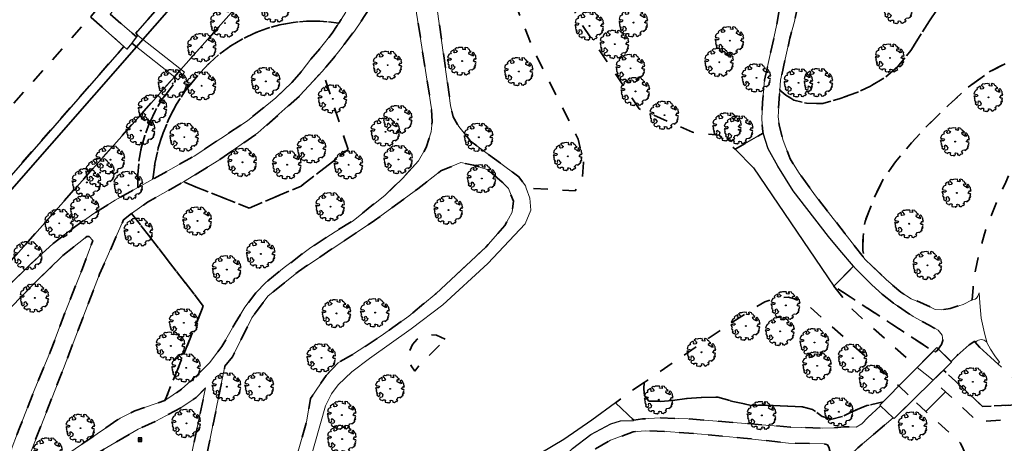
# Model space of a CAD drawing. Extents: x 105780 to 185197, y 477999 to 525027.
# Tile 376 of 562: x 108089 to 108224, y 479076 to 479134. Entities that reach past the tile are written whole.
import ezdxf
from ezdxf.enums import TextEntityAlignment as Align

# ---------------------------------------------------------------- set-up
doc = ezdxf.new("R2010")
doc.units = 0
doc.linetypes.add('XX-HIDDEN', pattern=[4, 2, -2])
for name, color, linetype, lineweight in [('B-GV-GR-BOOM-S', 252, 'Continuous', 25), ('B-GV-GR-MATERIAALGRENS-G', 252, 'XX-HIDDEN', 35), ('B-RO-IE-MEUBILAIR_WEGMEUBILAIR-S', 252, 'Continuous', 25), ('B-WE-GW-WATERGANG_SLOOT_INSTEEK-G', 252, 'Continuous', 30), ('B-WE-KW-KUNSTWERK_STUW-G', 252, 'Continuous', 18), ('B1-WE-KW-KUNSTWERK_DEK-BRUG', 252, 'Continuous', 18), ('B1-WE-VH-VERHARDING_HALFVERHARDING_SCHELP-GV', 252, 'Continuous', 18), ('TIJDELIJK UIT -WE-VH-VERHARDING_ASFALT-GV', 252, 'Continuous', 18)]:
    doc.layers.add(name, color=color, linetype=linetype, lineweight=lineweight)
doc.styles.add('NLCS-ISO', font='NLCS-ISO.ttf')

# ---------------------------------------------------------------- blocks, each defined once
blk = doc.blocks.new('B-SGR-BOOM_06')
at = {"linetype": 'Continuous', "flags": 128}
blk.add_lwpolyline([(1.08, 1.41), (1.01, 1.58), (0.88, 1.63), (0.78, 1.81), (0.51, 1.88), (0.34, 1.81), (0.44, 1.71), (0.43, 1.52), (0.09, 1.59), (0.14, 1.73), (0.07, 1.88), (-0.06, 1.84), (-0.19, 1.88), (-0.46, 1.86), (-0.6, 1.79), (-0.78, 1.83), (-1.02, 1.64), (-0.85, 1.56), (-0.8, 1.46), (-0.63, 1.37), (-0.8, 1.16), (-1.02, 1.11), (-1.17, 1.24), (-1.05, 1.29), (-1.15, 1.54), (-1.45, 1.37), (-1.6, 1.21), (-1.52, 1.14), (-1.6, 1.01), (-1.77, 0.94), (-1.89, 0.82), (-2, 0.49), (-1.55, 0.37), (-1.48, 0.22), (-1.6, 0.12), (-1.8, 0.12), (-1.84, 0.22), (-2.04, 0.15), (-1.9, -0.07), (-1.97, -0.15), (-1.89, -0.22), (-1.95, -0.4), (-1.81, -0.47), (-1.89, -0.62), (-1.77, -0.64), (-1.72, -0.68), (-1.85, -0.84), (-1.57, -1.07), (-1.47, -0.97), (-1.38, -0.79), (-1.45, -0.7), (-1.37, -0.47), (-1.25, -0.54), (-1.12, -0.7), (-1, -0.8), (-1.12, -1.12), (-1.37, -1.17), (-1.47, -1.36), (-1.33, -1.51), (-1.13, -1.56), (-1.11, -1.61), (-1.08, -1.66), (-0.93, -1.49), (-0.73, -1.49), (-0.63, -1.56), (-0.68, -1.71), (-0.68, -1.84), (-0.46, -1.89), (-0.24, -1.88), (-0.19, -1.98), (-0.09, -1.86), (0.04, -1.79), (-0.02, -1.6), (0.11, -1.56), (0.31, -1.61), (0.34, -1.84), (0.46, -1.83), (0.58, -1.89), (0.83, -1.69), (0.95, -1.74), (0.93, -1.66), (1.06, -1.59), (0.96, -1.49), (0.85, -1.46), (1.03, -1.29), (1.05, -1.19), (1.26, -1.14), (1.42, -1.22), (1.51, -1.12), (1.51, -1.05), (1.65, -1.05), (1.65, -0.95), (1.78, -0.91), (1.78, -0.82), (1.63, -0.82), (1.82, -0.64), (1.7, -0.57), (1.85, -0.62), (1.9, -0.5), (1.82, -0.37), (1.93, -0.18), (1.87, -0.1), (1.7, -0.1), (1.5, 0.03), (1.63, 0.12), (1.75, 0.34), (1.82, 0.24), (1.95, 0.29), (1.87, 0.57), (1.88, 0.75), (1.8, 0.79), (1.67, 1.06), (1.53, 1.21), (1.35, 1.04), (1.47, 0.97), (1.57, 0.72), (1.41, 0.69), (1.33, 0.85), (1.2, 0.82), (1.06, 0.92), (0.9, 1.01), (0.98, 1.07), (0.93, 1.17), (1.01, 1.27), (1.15, 1.22), (1.26, 1.29)], close=True, dxfattribs=at)
blk.add_circle((0, 0), 0.06)
at = {"style": 'NLCS-ISO'}
blk.add_attdef('SOORT', text='', height=0.3, dxfattribs=at).set_placement((0, -0.36), align=Align.TOP_CENTER)
blk = doc.blocks.new('B-SIE-WEG_PAAL_HOUT')
for p, q in [((-0.1875, 0.1875), (0.1875, -0.1875)), ((0.1875, 0.1875), (-0.1875, -0.1875))]:
    blk.add_line(p, q)
at = {"flags": 128}
blk.add_lwpolyline([(-0.1875, -0.1875), (0.1875, -0.1875), (0.1875, 0.1875), (-0.1875, 0.1875)], close=True, dxfattribs=at)

msp = doc.modelspace()

# ---------------------------------------------------------------- linework, layer by layer
at = {"layer": 'B-GV-GR-MATERIAALGRENS-G', "flags": 128}
for points in [[(108067.303, 479156.036), (108052.87, 479140.218), (108028.46, 479162.507), (108027.436, 479163.442), (108041.838, 479179.22), (108042.713, 479178.423), (108065.928, 479157.274), (108069.469, 479160.994), (108069.91, 479161.34), (108071.506, 479162.591), (108047.857, 479184.167), (108044.864, 479186.898), (108043.528, 479185.409), (108020.378, 479159.607), (108021.045, 479159.042), (108023.396, 479156.852), (108054.445, 479127.905), (108062.71, 479120.2), (108071.571, 479111.939), (108075.315, 479108.45), (108098.231, 479134.256), (108098.842, 479134.944), (108098.56, 479135.201), (108097.761, 479135.93), (108081.716, 479150.569), (108081.67, 479150.516), (108072.671, 479158.925), (108071.555, 479159.332), (108070.411, 479159.042), (108069.071, 479158.007)], [(108143.631, 479182.338), (108142.273, 479180.84), (108137.49, 479175.393), (108100.935, 479134.619), (108104.572, 479131.503), (108104.723, 479131.696), (108104.447, 479132.02), (108104.699, 479132.307), (108145.78, 479179.094), (108145.975, 479179.43), (108146.027, 479179.815), (108145.928, 479180.191), (108145.694, 479180.501)], [(108140.633, 479149.214), (108143.679, 479155.507), (108146.672, 479160.93), (108148.168, 479163.273), (108149.845, 479165.759), (108153.214, 479169.803), (108155.194, 479172.046), (108153.733, 479172.404), (108153.169, 479172.542), (108151.078, 479171.676), (108149.78, 479170.666), (108145.496, 479166.238), (108110.641, 479127.032), (108109.766, 479126.047), (108109.786, 479126.031), (108109.882, 479125.48), (108109.704, 479125.092), (108108.043, 479122.899), (108107.116, 479121.337), (108106.331, 479119.698), (108105.697, 479117.995), (108105.216, 479116.242), (108104.895, 479114.454), (108104.734, 479112.644), (108104.736, 479110.832), (108106.801, 479111.984), (108107.079, 479114.138), (108107.551, 479116.265), (108108.211, 479118.342), (108109.053, 479120.351), (108110.072, 479122.278), (108111.259, 479124.105), (108113.33, 479126.627), (108114.607, 479127.963), (108115.998, 479129.18), (108117.492, 479130.267), (108119.077, 479131.217), (108120.741, 479132.022), (108122.47, 479132.674), (108124.25, 479133.17), (108126.068, 479133.504), (108127.908, 479133.675), (108129.756, 479133.681), (108132.334, 479133.411), (108133.313, 479134.886), (108133.499, 479135.226), (108135.085, 479138.118), (108137.101, 479141.5), (108138.611, 479145.72)], [(108155.343, 479141.613), (108154.893, 479147.46), (108155.287, 479154.63), (108156.235, 479158.814), (108158.805, 479165.512), (108158.663, 479167.752), (108157.687, 479169.529), (108157.119, 479170.066), (108155.194, 479172.046), (108153.214, 479169.803), (108155.165, 479168.081), (108152.442, 479165.022), (108150.638, 479162.525), (108148.749, 479159.715), (108147.206, 479157.176), (108145.934, 479154.645), (108145.062, 479151.26), (108144.845, 479147.793), (108144.52, 479143.675), (108145.062, 479140.966), (108147.691, 479122.086), (108148.023, 479120.521), (108148.829, 479119.192), (108150.441, 479117.2), (108157.065, 479112.327), (108157.979, 479111.079), (108158.091, 479110.769), (108164.785, 479110.405), (108165.719, 479111.681), (108165.964, 479114.259), (108165.218, 479117.453), (108158.922, 479130.026), (108156.559, 479136.124)], [(108183.836, 479152.515), (108182.477, 479154.786), (108180.668, 479159.797), (108177.345, 479169.61), (108172.667, 479168.62), (108167.918, 479166.598), (108164.907, 479162.097), (108161.992, 479153.31), (108161.759, 479143.72), (108165.058, 479134.187), (108173.585, 479121.622), (108180.926, 479118.419), (108184.563, 479118.021), (108186.765, 479116.112), (108190.611, 479118.298), (108190.553, 479118.476), (108190.436, 479120.198), (108190.509, 479122.497), (108190.788, 479125.568), (108191.663, 479129.524), (108192.488, 479133.241), (108192.771, 479134.881), (108192.593, 479136.942), (108192.042, 479138.699), (108191.161, 479140.219), (108189.707, 479142.08), (108187.776, 479144.612), (108186.095, 479147.254), (108184.812, 479150.157)], [(108221.391, 479145.187), (108220.003, 479146.645), (108218.506, 479148.04), (108216.593, 479149.538), (108214.114, 479151.252), (108211.573, 479152.784), (108204.344, 479145.449), (108199.244, 479139.872), (108195.323, 479136.656), (108195.33, 479135.587), (108194.899, 479133.623), (108194.297, 479131.324), (108193.015, 479125.585), (108192.901, 479124.184), (108193.741, 479123.499), (108194.841, 479122.841), (108196.545, 479122.411), (108198.81, 479122.367), (108201.046, 479123.026), (108203.459, 479123.86), (108205.369, 479124.764), (108207.381, 479125.964), (108209.112, 479127.461), (108210.894, 479129.652), (108213.476, 479133.709), (108215.124, 479136.16), (108216.81, 479138.167), (108218.238, 479140.006), (108219.032, 479141.759), (108219.998, 479143.189), (108220.57, 479143.8)], [(108221.668, 479126.706), (108224.448, 479128.118), (108227.547, 479129.272), (108227.51, 479129.91), (108227.459, 479130.927), (108227.285, 479132.895), (108226.963, 479134.827), (108226.712, 479135.827), (108226.403, 479136.752), (108225.579, 479138.62), (108224.747, 479140.241), (108223.604, 479142.12), (108222.474, 479143.808), (108221.391, 479145.187), (108220.57, 479143.8), (108219.998, 479143.189), (108219.032, 479141.759), (108218.238, 479140.006), (108216.81, 479138.167), (108215.124, 479136.16), (108213.476, 479133.709), (108210.894, 479129.652), (108209.112, 479127.461), (108207.381, 479125.964), (108205.369, 479124.764), (108203.459, 479123.86), (108201.046, 479123.026), (108198.81, 479122.367), (108196.545, 479122.411), (108194.841, 479122.841), (108193.741, 479123.499), (108192.901, 479124.184), (108192.667, 479120.536), (108192.844, 479119.236), (108193.351, 479117.276), (108194.321, 479114.779), (108195.565, 479112.818), (108197.809, 479109.694), (108204.614, 479100.979), (108204.28, 479102.189), (108204.326, 479104.069), (108204.606, 479106.194), (108205.905, 479109.53), (108207.072, 479111.972), (108208.803, 479114.383), (108210.998, 479116.994), (108213.197, 479119.366), (108216.084, 479122.133), (108218.622, 479124.486)], [(108138.694, 479109.811), (108141.078, 479112.096), (108143.293, 479114.48), (108144.317, 479116.32), (108145.027, 479118.494), (108145.173, 479119.874), (108145.065, 479121.622), (108142.433, 479138.622), (108142.085, 479139.164), (108141.699, 479139.55), (108141.08, 479139.821), (108140.269, 479139.86), (108139.496, 479139.628), (108138.762, 479138.816), (108137.371, 479136.573), (108134.473, 479132.319), (108132.309, 479129.457), (108130.106, 479126.827), (108133.625, 479116.051), (108127.156, 479111.032), (108120.017, 479108.02), (108111.023, 479111.605), (108106.088, 479108.808), (108103.879, 479107.295), (108113.733, 479094.567), (108108.462, 479081.601), (108110.754, 479083.153), (108112.844, 479085.042), (108114.597, 479086.796), (108116.282, 479089.023), (108118.101, 479092.232), (108119.439, 479094.416), (108120.953, 479096.389), (108122.325, 479097.798), (108124.825, 479099.841), (108128.521, 479102.624), (108131.83, 479104.773), (108134.294, 479106.288)], [(108102.834, 479130.184), (108098.231, 479134.256), (108075.315, 479108.45), (108076.778, 479107.085), (108077.567, 479106.35), (108079.223, 479104.838), (108079.562, 479104.635), (108079.953, 479104.578), (108080.335, 479104.677), (108080.649, 479104.917)], [(108125.87, 479125.265), (108127.3, 479126.881), (108128.499, 479128.455), (108129.825, 479129.997), (108131.427, 479132.044), (108132.334, 479133.411), (108129.756, 479133.681), (108127.908, 479133.675), (108126.068, 479133.504), (108124.25, 479133.17), (108122.47, 479132.674), (108120.741, 479132.022), (108119.077, 479131.217), (108117.492, 479130.267), (108115.998, 479129.18), (108114.607, 479127.963), (108113.33, 479126.627), (108111.259, 479124.105), (108110.072, 479122.278), (108109.053, 479120.351), (108108.211, 479118.342), (108107.551, 479116.265), (108107.079, 479114.138), (108106.801, 479111.984), (108112.485, 479115.156), (108119.779, 479120.008), (108123.695, 479123.137)], [(108227.547, 479129.272), (108224.448, 479128.118), (108221.668, 479126.706), (108218.622, 479124.486), (108216.084, 479122.133), (108213.197, 479119.366), (108210.998, 479116.994), (108208.803, 479114.383), (108207.072, 479111.972), (108205.905, 479109.53), (108204.606, 479106.194), (108204.326, 479104.069), (108204.28, 479102.189), (108204.614, 479100.979), (108207.512, 479098.205), (108209.521, 479096.487), (108210.946, 479095.584), (108212.618, 479094.886), (108214.243, 479094.102), (108215.059, 479094.047), (108216.281, 479094.239), (108218.096, 479094.808), (108219.329, 479095.422), (108219.441, 479097.138), (108219.769, 479099.477), (108220.329, 479102.115), (108220.994, 479104.503), (108221.883, 479106.88), (108222.811, 479109.164), (108223.93, 479111.589), (108225.553, 479115.239), (108226.298, 479117.116), (108226.957, 479119.003), (108227.388, 479120.902), (108227.669, 479122.88), (108227.758, 479124.902), (108227.684, 479126.924)], [(108133.625, 479116.051), (108130.106, 479126.827), (108127.007, 479123.449), (108121.242, 479118.336), (108115.871, 479114.577), (108111.023, 479111.605), (108120.017, 479108.02), (108127.156, 479111.032)], [(108095.662, 479105.135), (108098.679, 479107.276), (108101.637, 479109.103), (108104.736, 479110.832), (108104.734, 479112.644), (108104.895, 479114.454), (108105.216, 479116.242), (108105.697, 479117.995), (108106.331, 479119.698), (108107.116, 479121.337), (108108.043, 479122.899), (108109.704, 479125.092), (108109.882, 479125.48), (108109.786, 479126.031), (108109.766, 479126.047), (108076.353, 479088.464), (108072.841, 479084.513), (108074.527, 479083.343), (108078.926, 479088.616), (108084.026, 479094.383), (108087.126, 479097.5), (108090.061, 479100.349), (108093.102, 479103.152)], [(108117.735, 479087.588), (108116.703, 479086.306), (108111.423, 479060.371), (108113.532, 479061.875), (108115.561, 479063.167), (108123.216, 479067.413), (108124.6, 479069.167), (108125.522, 479071.013), (108126.444, 479073.505), (108127.92, 479078.674), (108128.473, 479081.905), (108130.595, 479085.043), (108132.255, 479086.797), (108134.099, 479087.812), (108138.158, 479090.489), (108141.939, 479093.166), (108145.721, 479096.304), (108152.546, 479102.673), (108155.128, 479105.627), (108156.143, 479107.473), (108156.327, 479108.95), (108155.635, 479110.723), (108154.765, 479111.594), (108152.736, 479113.334), (108150.852, 479113.914), (108149.113, 479114.277), (108146.359, 479113.117), (108143.171, 479110.651), (108137.228, 479106.299), (108126.793, 479099.337), (108122.59, 479095.928), (108120.416, 479092.955)], [(108113.733, 479094.567), (108103.879, 479107.295), (108102.775, 479106.387), (108099.487, 479098.944), (108094.516, 479085.983), (108089.454, 479073.029), (108089.19, 479072.041), (108089.441, 479071.551), (108090.015, 479071.262), (108090.975, 479071.464), (108102.315, 479079.206), (108104.35, 479080.184), (108108.462, 479081.601)], [(108084.871, 479069.587), (108087.022, 479074.033), (108088.555, 479077.974), (108090.503, 479082.965), (108092.764, 479088.363), (108094.766, 479093.745), (108096.988, 479099.348), (108098.583, 479103.552), (108098.056, 479104.116), (108097.72, 479104.096), (108094.459, 479101.512), (108090.595, 479097.752), (108087.269, 479094.322), (108080.497, 479086.86), (108074.724, 479079.589), (108064.186, 479065.937), (108060.609, 479061.727), (108055.225, 479055.723), (108052.637, 479053.129), (108050.139, 479050.774), (108042.367, 479042.927), (108051.308, 479040.124), (108055.7, 479031.89), (108063.397, 479038.631), (108068.507, 479043.608), (108070.949, 479046.258), (108074.68, 479050.476), (108075.908, 479052.003), (108076.921, 479053.451), (108077.883, 479055.09), (108078.894, 479056.979), (108080.511, 479060.187), (108082.559, 479064.406)], [(108208.497, 479094.987), (108206.986, 479096.138), (108205.554, 479097.489), (108203.22, 479099.804), (108203.021, 479100.035), (108200.302, 479097.299), (108213.988, 479088.371), (108214.257, 479088.259), (108214.541, 479088.524), (108215.116, 479089.292), (108215.289, 479089.851), (108215.207, 479090.558), (108214.641, 479091.242), (108213.43, 479091.955), (108211.192, 479093.126)], [(108200.302, 479097.299), (108202.815, 479094.125), (108211.764, 479086.133), (108213.988, 479088.371)], [(108174.287, 479084.102), (108174.226, 479083.211), (108174.326, 479082.242), (108174.916, 479081.539), (108176.556, 479081.489), (108178.119, 479081.592), (108180.13, 479081.879), (108182.089, 479082.033), (108184.409, 479082.09), (108186.469, 479081.451), (108189.015, 479080.934), (108190.872, 479080.967), (108196.006, 479080.755), (108197.401, 479080.379), (108198.719, 479079.419), (108200.048, 479079.069), (108201.479, 479079.401), (108202.786, 479080.044), (108204.843, 479080.912), (108207.103, 479081.443), (108206.817, 479081.155), (108206.634, 479080.971), (108206.71, 479080.899), (108208.48, 479079.224), (108208.59, 479079.12), (108211.21, 479081.69), (108209.251, 479083.605), (108196.682, 479094.764), (108195.306, 479095.478), (108194.06, 479095.787), (108192.478, 479095.73), (108190.827, 479095.17), (108186.447, 479092.417)], [(108146.958, 479090.009), (108145.758, 479090.558), (108144.896, 479090.665), (108143.972, 479090.498), (108143.112, 479090.028), (108142.452, 479089.311), (108142.044, 479088.369), (108141.984, 479087.287), (108142.264, 479086.349), (108142.78, 479085.623), (108143.453, 479086.519)], [(108226.317, 479083.572), (108226.264, 479083.544), (108222.83, 479086.64), (108220.337, 479088.94), (108219.737, 479089.619), (108219.667, 479089.737), (108218.898, 479089.25), (108217.245, 479087.806), (108216.421, 479086.951), (108216.496, 479086.877), (108215.385, 479085.787), (108220.752, 479080.775), (108225.376, 479081.021), (108227.164, 479082.815)], [(108228.658, 479081.481), (108227.164, 479082.815), (108225.376, 479081.021), (108220.752, 479080.775), (108215.385, 479085.787), (108213.957, 479084.386), (108215.652, 479082.802), (108220.009, 479078.732), (108226.249, 479079.065)], [(108196.006, 479080.755), (108190.872, 479080.967), (108189.015, 479080.934), (108186.469, 479081.451), (108184.409, 479082.09), (108182.089, 479082.033), (108180.13, 479081.879), (108178.119, 479081.592), (108176.556, 479081.489), (108174.916, 479081.539), (108174.326, 479082.242), (108174.226, 479083.211), (108174.287, 479084.102), (108172.643, 479082.978), (108170.352, 479081.289), (108172.847, 479078.892), (108174.038, 479079.09), (108176.529, 479079.21), (108180.324, 479079.09), (108194.389, 479077.953), (108198.779, 479077.804), (108200.315, 479077.841), (108201.745, 479077.997), (108203.385, 479077.947), (108204.147, 479078.398), (108204.94, 479079.237), (108206.71, 479080.899), (108206.634, 479080.971), (108206.817, 479081.155), (108207.103, 479081.443), (108204.843, 479080.912), (108202.786, 479080.044), (108201.479, 479079.401), (108200.048, 479079.069), (108198.719, 479079.419), (108197.401, 479080.379)], [(108218.012, 479070.141), (108218.445, 479074.203), (108217.731, 479075.777), (108212.956, 479080.107), (108211.21, 479081.69), (108208.59, 479079.12), (108208.48, 479079.224), (108203.599, 479075.112), (108197.193, 479069.104), (108191.237, 479063.635), (108201.296, 479054.735), (108206.081, 479059.522), (108215.45, 479068.1)], [(108158.608, 479066.157), (108160.42, 479065.089), (108161.631, 479064.198), (108166.857, 479059.729), (108169.998, 479056.395), (108170.882, 479055.206), (108171.508, 479053.996), (108172.02, 479052.597), (108171.991, 479051.723), (108172.743, 479051.979), (108174.686, 479052.844), (108176.928, 479054.2), (108187.135, 479062.684), (108189.718, 479064.978), (108193.998, 479068.779), (108199.399, 479073.801), (108199.71, 479074.277), (108199.753, 479074.714), (108199.645, 479075.218), (108199.444, 479075.505), (108198.88, 479075.712), (108194.082, 479075.761), (108187.912, 479076.461), (108182.126, 479076.985), (108177.285, 479077.335), (108174.421, 479077.469), (108172.747, 479077.312), (108169.66, 479076.15), (108167.523, 479074.945), (108165.434, 479073.29), (108161.117, 479068.944)]]:
    msp.add_lwpolyline(points, close=True, dxfattribs=at)
msp.add_lwpolyline([(108108.359, 479056.319), (108114.049, 479083.352), (108112.735, 479082.004), (108110.633, 479080.626), (108107.232, 479078.768), (108104.767, 479077.672), (108089.996, 479069.033), (108088.541, 479067.83), (108087.116, 479066.356), (108085.696, 479064.585), (108084.084, 479062.349), (108082.828, 479059.798), (108081.458, 479057.421), (108076.877, 479050.145), (108075.366, 479048.161), (108073.41, 479045.839), (108068.039, 479040.043), (108064.321, 479036.447), (108060.973, 479033.573), (108056.437, 479030.018), (108064.212, 479032.09), (108071.392, 479034.265), (108086.37, 479039.835), (108087.73, 479040.097), (108089.403, 479040.063), (108090.786, 479039.733), (108091.892, 479039.244), (108092.799, 479038.658), (108093.565, 479037.989), (108094.134, 479037.344), (108094.617, 479036.646), (108094.95, 479036.035), (108094.995, 479035.94), (108095.04, 479035.843)], dxfattribs=at)
at = {"layer": 'B-WE-GW-WATERGANG_SLOOT_INSTEEK-G', "flags": 128}
for points in [[(108147.604, 479179.17), (108147.797, 479179.49), (108147.857, 479179.858), (108147.777, 479180.223), (108147.568, 479180.532), (108145.928, 479180.191), (108146.027, 479179.815), (108145.975, 479179.43), (108145.78, 479179.094), (108104.699, 479132.307), (108104.447, 479132.02), (108104.723, 479131.696), (108104.572, 479131.503), (108103.971, 479130.731), (108103.921, 479130.667), (108104.567, 479130.156), (108105.43, 479131.139)], [(108147.604, 479179.17), (108105.43, 479131.139), (108104.567, 479130.156), (108080.951, 479103.26), (108072.608, 479093.759), (108070.991, 479092.87), (108076.353, 479088.464), (108109.766, 479126.047), (108110.641, 479127.032), (108145.496, 479166.238), (108149.78, 479170.666), (108151.078, 479171.676), (108153.169, 479172.542), (108153.733, 479172.404), (108154.251, 479172.931)], [(108104.567, 479130.156), (108103.921, 479130.667), (108103.242, 479129.823), (108102.834, 479130.184), (108080.649, 479104.917), (108080.335, 479104.677), (108079.953, 479104.578), (108079.562, 479104.635), (108079.223, 479104.838), (108080.951, 479103.26)], [(108190.611, 479118.298), (108186.765, 479116.112), (108189.265, 479113.539), (108200.302, 479097.299), (108203.021, 479100.035), (108201.133, 479102.237), (108199.608, 479104.109), (108194.751, 479110.374), (108192.63, 479113.75), (108191.316, 479116.154)], [(108172.847, 479078.892), (108170.352, 479081.289), (108167.108, 479078.899), (108163.253, 479076.28), (108158.403, 479073.392), (108156.566, 479072.348), (108159.175, 479069.841), (108159.354, 479070.091), (108160.868, 479071.636), (108164.442, 479075.028), (108166.963, 479076.964), (108169.716, 479078.411), (108171.007, 479078.823), (108172.818, 479078.887)]]:
    msp.add_lwpolyline(points, close=True, dxfattribs=at)
at = {"layer": 'B-WE-KW-KUNSTWERK_STUW-G', "flags": 128}
msp.add_lwpolyline([(108212.956, 479080.107), (108215.605, 479082.755)], dxfattribs=at)
at = {"layer": 'B1-WE-KW-KUNSTWERK_DEK-BRUG', "flags": 128}
for points in [[(108103.921, 479130.667), (108110.297, 479125.627), (108111.128, 479126.649), (108104.723, 479131.696), (108103.971, 479130.731)], [(108216.496, 479086.877), (108216.421, 479086.951), (108214.48, 479088.867), (108206.634, 479080.971), (108206.71, 479080.899), (108208.48, 479079.224), (108208.59, 479079.12)]]:
    msp.add_lwpolyline(points, close=True, dxfattribs=at)
at = {"layer": 'B1-WE-VH-VERHARDING_HALFVERHARDING_SCHELP-GV', "flags": 128}
msp.add_lwpolyline([(108137.49, 479175.393), (108135.841, 479176.859), (108131.939, 479172.47), (108132.064, 479172.356), (108130.606, 479170.714), (108130.476, 479170.833), (108109.722, 479147.621), (108109.169, 479147.003), (108104.748, 479142.03), (108102.341, 479139.374), (108098.56, 479135.201), (108098.842, 479134.944), (108098.231, 479134.256), (108102.834, 479130.184), (108103.242, 479129.823), (108103.921, 479130.667), (108103.971, 479130.731), (108104.572, 479131.503), (108100.935, 479134.619)], close=True, dxfattribs=at)
msp.add_lwpolyline([(108220.008, 479089.791), (108219.737, 479089.619), (108220.337, 479088.94), (108222.83, 479086.64), (108223.046, 479086.874), (108222.43, 479087.742), (108221.831, 479088.64), (108221.38, 479089.493)], dxfattribs=at)
at = {"layer": 'B1-WE-VH-VERHARDING_HALFVERHARDING_SCHELP-GV'}
msp.add_lwpolyline([(108221.38, 479089.493, 0.4556458), (108220.008, 479089.791)], format="xyb", dxfattribs=at)
at = {"layer": 'TIJDELIJK UIT -WE-VH-VERHARDING_ASFALT-GV', "flags": 128}
for points in [[(108127.51, 479070.215), (108130.5, 479080.883), (108131.317, 479082.54), (108132.233, 479083.762), (108134.126, 479085.534), (108136.56, 479087.366), (108142.256, 479091.459), (108146.616, 479094.732), (108152.824, 479100.397), (108157.931, 479105.86), (108158.69, 479107.71), (108158.595, 479109.371), (108158.091, 479110.769), (108157.979, 479111.079), (108157.065, 479112.327), (108150.441, 479117.2), (108148.829, 479119.192), (108148.023, 479120.521), (108147.691, 479122.086), (108145.062, 479140.966)], [(108142.433, 479138.622), (108145.065, 479121.622), (108145.173, 479119.874), (108145.027, 479118.494), (108144.317, 479116.32), (108143.293, 479114.48), (108141.078, 479112.096), (108138.694, 479109.811), (108134.294, 479106.288), (108131.83, 479104.773), (108128.521, 479102.624), (108124.825, 479099.841), (108122.325, 479097.798), (108120.953, 479096.389), (108119.439, 479094.416), (108118.101, 479092.232), (108116.282, 479089.023), (108114.597, 479086.796), (108112.844, 479085.042), (108110.754, 479083.153), (108108.462, 479081.601), (108104.35, 479080.184), (108102.315, 479079.206), (108090.975, 479071.464)], [(108089.454, 479073.029), (108094.516, 479085.983), (108099.487, 479098.944), (108102.775, 479106.387), (108103.879, 479107.295), (108106.088, 479108.808), (108111.023, 479111.605), (108115.871, 479114.577), (108121.242, 479118.336), (108127.007, 479123.449), (108130.106, 479126.827), (108132.309, 479129.457), (108134.473, 479132.319), (108137.371, 479136.573)], [(108133.313, 479134.886), (108132.334, 479133.411), (108131.427, 479132.044), (108129.825, 479129.997), (108128.499, 479128.455), (108127.3, 479126.881), (108125.87, 479125.265), (108123.695, 479123.137), (108119.779, 479120.008), (108112.485, 479115.156), (108106.801, 479111.984), (108104.736, 479110.832), (108101.637, 479109.103), (108098.679, 479107.276), (108095.662, 479105.135), (108093.102, 479103.152), (108090.061, 479100.349), (108087.126, 479097.5)], [(108192.771, 479134.881), (108192.488, 479133.241), (108191.663, 479129.524), (108190.788, 479125.568), (108190.509, 479122.497), (108190.436, 479120.198), (108190.553, 479118.476), (108190.611, 479118.298), (108191.316, 479116.154), (108192.63, 479113.75), (108194.751, 479110.374), (108199.608, 479104.109), (108201.133, 479102.237), (108203.021, 479100.035), (108203.22, 479099.804), (108205.554, 479097.489), (108206.986, 479096.138), (108208.497, 479094.987), (108211.192, 479093.126), (108213.43, 479091.955), (108214.641, 479091.242), (108215.207, 479090.558), (108215.289, 479089.851), (108215.116, 479089.292), (108214.541, 479088.524), (108214.257, 479088.259), (108213.988, 479088.371), (108211.764, 479086.133), (108213.957, 479084.386), (108215.385, 479085.787), (108216.496, 479086.877), (108216.421, 479086.951), (108217.245, 479087.806), (108218.898, 479089.25), (108219.667, 479089.737), (108219.737, 479089.619), (108220.008, 479089.791)], [(108210.946, 479095.584), (108209.521, 479096.487), (108207.512, 479098.205), (108204.614, 479100.979), (108197.809, 479109.694), (108195.565, 479112.818), (108194.321, 479114.779), (108193.351, 479117.276), (108192.844, 479119.236), (108192.667, 479120.536), (108192.901, 479124.184), (108193.015, 479125.585), (108194.297, 479131.324), (108194.899, 479133.623), (108195.33, 479135.587)], [(108111.423, 479060.371), (108116.703, 479086.306), (108117.735, 479087.588), (108120.416, 479092.955), (108122.59, 479095.928), (108126.793, 479099.337), (108137.228, 479106.299), (108143.171, 479110.651), (108146.359, 479113.117), (108149.113, 479114.277), (108150.852, 479113.914), (108152.736, 479113.334), (108154.765, 479111.594), (108155.635, 479110.723), (108156.327, 479108.95), (108156.143, 479107.473), (108155.128, 479105.627), (108152.546, 479102.673), (108145.721, 479096.304), (108141.939, 479093.166), (108138.158, 479090.489), (108134.099, 479087.812), (108132.255, 479086.797), (108130.595, 479085.043), (108128.473, 479081.905), (108127.92, 479078.674), (108126.444, 479073.505)], [(108087.269, 479094.322), (108090.595, 479097.752), (108094.459, 479101.512), (108097.72, 479104.096), (108098.056, 479104.116), (108098.583, 479103.552), (108096.988, 479099.348), (108094.766, 479093.745), (108092.764, 479088.363), (108090.503, 479082.965), (108088.555, 479077.974), (108087.022, 479074.033)], [(108221.38, 479089.493), (108221.026, 479090.842), (108220.567, 479092.927), (108220.373, 479094.999), (108220.27, 479096.387), (108220.092, 479095.925), (108219.911, 479095.665), (108219.719, 479095.529), (108219.329, 479095.422), (108218.096, 479094.808), (108216.281, 479094.239), (108215.059, 479094.047), (108214.243, 479094.102), (108212.618, 479094.886), (108210.946, 479095.584)], [(108087.116, 479066.356), (108088.541, 479067.83), (108089.996, 479069.033), (108104.767, 479077.672), (108107.232, 479078.768), (108110.633, 479080.626), (108112.735, 479082.004), (108114.049, 479083.352), (108108.359, 479056.319), (108107.496, 479053.847), (108106.522, 479048.8), (108105.732, 479045.201), (108104.792, 479041.517), (108103.859, 479038.778), (108102.892, 479037.714), (108095.663, 479033.306), (108089.7, 479029.671), (108086.104, 479028.091)], [(108203.599, 479075.112), (108208.48, 479079.224), (108206.71, 479080.899), (108204.94, 479079.237), (108204.147, 479078.398), (108203.385, 479077.947), (108201.745, 479077.997), (108200.315, 479077.841), (108198.779, 479077.804), (108194.389, 479077.953), (108180.324, 479079.09), (108176.529, 479079.21), (108174.038, 479079.09), (108172.847, 479078.892), (108172.818, 479078.887), (108171.007, 479078.823), (108169.716, 479078.411), (108166.963, 479076.964), (108164.442, 479075.028)], [(108167.523, 479074.945), (108169.66, 479076.15), (108172.747, 479077.312), (108174.421, 479077.469), (108177.285, 479077.335), (108182.126, 479076.985), (108187.912, 479076.461), (108194.082, 479075.761), (108198.88, 479075.712)]]:
    msp.add_lwpolyline(points, dxfattribs=at)
for points in [[(108103.921, 479130.667), (108110.297, 479125.627), (108111.128, 479126.649), (108104.723, 479131.696), (108103.971, 479130.731)], [(108206.71, 479080.899), (108208.48, 479079.224), (108208.59, 479079.12), (108216.496, 479086.877), (108214.48, 479088.867), (108206.634, 479080.971)]]:
    msp.add_lwpolyline(points, close=True, dxfattribs=at)
at = {"layer": 'TIJDELIJK UIT -WE-VH-VERHARDING_ASFALT-GV'}
msp.add_lwpolyline([(108220.008, 479089.791, -0.4556458), (108221.38, 479089.493)], format="xyb", dxfattribs=at)

# ---------------------------------------------------------------- block references
at = {"layer": 'B-GV-GR-BOOM-S', "linetype": 'Continuous', "lineweight": 0}
for p in [(108123.603, 479135.47), (108209.181, 479135.282), (108116.709, 479133.401), (108166.777, 479133.018), (108172.818, 479133.473), (108113.556, 479130.056), (108170.227, 479130.509), (108186.02, 479130.995), (108208.028, 479128.627), (108139.053, 479127.632), (108149.272, 479128.196), (108172.418, 479127.194), (108184.592, 479128.024), (108157.072, 479126.759), (108189.697, 479125.892), (108109.523, 479125.112), (108113.507, 479124.806), (108122.325, 479125.4), (108195.482, 479125.212), (108198.23, 479125.25), (108173.087, 479124.033), (108221.566, 479123.218), (108131.502, 479123.015), (108106.789, 479121.647), (108177.061, 479120.774), (108140.466, 479120.184), (108185.685, 479119.167), (108105.156, 479118.646), (108111.126, 479117.75), (108138.755, 479118.473), (108151.569, 479117.74), (108187.277, 479118.766), (108216.979, 479117.145), (108128.634, 479116.15), (108163.809, 479115.119), (108100.996, 479114.65), (108119.109, 479114.308), (108125.241, 479113.969), (108133.694, 479113.968), (108140.524, 479114.685), (108099.588, 479112.876), (108097.726, 479111.54), (108103.469, 479111.138), (108151.973, 479112.069), (108217.209, 479110.095), (108131.187, 479108.212), (108097.481, 479107.791), (108147.407, 479107.75), (108093.962, 479105.922), (108112.927, 479106.25), (108210.672, 479105.873), (108104.841, 479104.73), (108089.696, 479101.513), (108121.649, 479101.723), (108213.2, 479100.16), (108116.967, 479099.57), (108090.579, 479095.686), (108132.039, 479093.561), (108137.33, 479093.669), (108193.723, 479094.666), (108111.055, 479092.27), (108188.23, 479091.834), (108192.947, 479091.104), (108197.661, 479089.578), (108109.267, 479089.098), (108182.157, 479088.228), (108129.957, 479087.474), (108202.932, 479087.42), (108111.394, 479086.096), (108198.037, 479086.367), (108205.794, 479084.532), (108219.406, 479084.176), (108116.958, 479083.501), (108121.452, 479083.514), (108139.398, 479083.211), (108176.298, 479081.718), (108201.016, 479080.066), (108111.418, 479078.48), (108132.768, 479079.61), (108190.432, 479079.566), (108096.874, 479077.816), (108211.175, 479078.123), (108132.791, 479076.314), (108092.432, 479074.57)]:
    msp.add_blockref('B-SGR-BOOM_06', p, dxfattribs=at)
at = {"layer": 'B-RO-IE-MEUBILAIR_WEGMEUBILAIR-S', "xscale": 1.25, "yscale": 1.25, "zscale": 1.25}
msp.add_blockref('B-SIE-WEG_PAAL_HOUT', (108105.039, 479076.234), dxfattribs=at)

doc.saveas('drawing.dxf')
